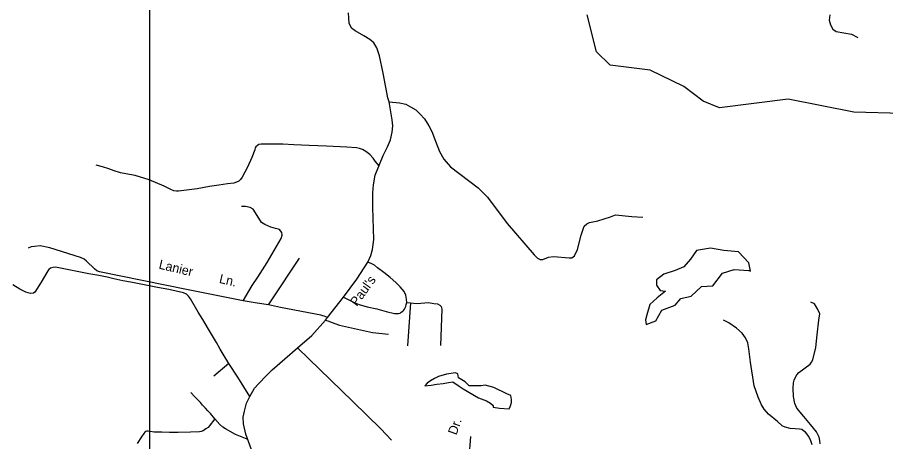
# Model space of a CAD drawing. Extents: x 884530 to 1028605, y 526725 to 653634.
# Drawn here: x 1002467 to 1008609, y 616990 to 619989 of the extents above; entities that cross this region are included whole.
import ezdxf

# ---------------------------------------------------------------- set-up
doc = ezdxf.new("R2010")
doc.units = 0
for name, color, linetype in [('Exist Hydrographic Creek Single Shore', 7, 'Continuous'), ('Exist Hydrographic Lake Shore', 7, 'Continuous'), ('Exist Hydrographic Pond Under 1500 Sq Ft', 7, 'Continuous'), ('Exist Road Non-System Type 51', 7, 'Continuous'), ('Exist Road Non-System Type 51 Label', 7, 'Continuous'), ('Exist Road Secondary Type 51 Attributed', 7, 'Continuous'), ('Exist Road Secondary Type 51 Label', 7, 'Continuous'), ('Map Preparation Inset Cut Line', 7, 'Continuous')]:
    doc.layers.add(name, color=color, linetype=linetype)

msp = doc.modelspace()

# ---------------------------------------------------------------- linework, layer by layer
at = {"layer": 'Exist Hydrographic Creek Single Shore'}
msp.add_lwpolyline([(1010124.3, 619215), (1010051.1, 619262), (1009936.1, 619246.3), (1009753.1, 619204.5), (1009591, 619220.2), (1009428.9, 619419), (1009303.7, 619405.3), (1009183.2, 619292.9), (1009048, 619239.8), (1008831.2, 619244.2), (1008725.1, 619308.7), (1008383.5, 619318.8), (1007919.7, 619410.2), (1007433.9, 619351), (1007318.7, 619396), (1007180.6, 619500.5), (1006942.5, 619616.9), (1006660.1, 619652.1), (1006563.3, 619745.9), (1006496.8, 620006.6)], dxfattribs=at)
at = {"layer": 'Exist Hydrographic Lake Shore'}
msp.add_lwpolyline([(1006915.3, 617818.8), (1006983.3, 617845), (1007025.1, 617918.2), (1007119.2, 617954.8), (1007161, 618001.9), (1007234.2, 618017.6), (1007307.4, 618085.6), (1007385.9, 618090.8), (1007453.8, 618179.8), (1007537.5, 618205.9), (1007642, 618200.7), (1007652.5, 618195.5), (1007642, 618253), (1007568.9, 618331.5), (1007464.3, 618341.9), (1007370.2, 618357.6), (1007270.8, 618341.9), (1007229, 618279.2), (1007182, 618226.9), (1007119.2, 618200.7), (1007040.8, 618174.5), (1006988.5, 618132.7), (1006988.5, 618096.1), (1007014.7, 618059.5), (1007051.2, 618054.2), (1006993.7, 618007.1), (1006941.5, 617960.1), (1006920.5, 617886.8), (1006910.1, 617850.2)], close=True, dxfattribs=at)
at = {"layer": 'Exist Hydrographic Pond Under 1500 Sq Ft'}
msp.add_lwpolyline([(1005877.4, 617226.2), (1005945.6, 617222.1), (1005955.9, 617242.8), (1005962.1, 617265.5), (1005962.1, 617288.3), (1005958, 617317.2), (1005929.1, 617327.6), (1005838.1, 617373.1), (1005776.1, 617389.6), (1005747.2, 617385.5), (1005714.1, 617385.5), (1005662.4, 617385.5), (1005633.5, 617412.4), (1005588, 617441.3), (1005581.8, 617470.3), (1005565.3, 617476.5), (1005503.3, 617466.2), (1005445.4, 617449.6), (1005418.5, 617437.2), (1005389.6, 617420.6), (1005366.8, 617404.1), (1005350.3, 617385.5), (1005393.7, 617389.6), (1005433, 617395.8), (1005478.5, 617402), (1005517.7, 617408.2), (1005546.7, 617412.4), (1005592.2, 617381.3), (1005621.1, 617362.7), (1005728.6, 617300.7), (1005786.5, 617277.9), (1005813.3, 617261.4), (1005831.9, 617244.8), (1005831.9, 617232.4)], close=True, dxfattribs=at)
at = {"layer": 'Exist Road Non-System Type 51'}
for p, q in [((1005221, 617974.7), (1005247.3, 617970.9)), ((1005247.3, 617970.9), (1005226.8, 617667.1)), ((1003963.3, 617543.3), (1003855.8, 617451.6))]:
    msp.add_line(p, q, dxfattribs=at)
for points in [[(1008215.2, 620006.3), (1008209.7, 619969.8), (1008219.3, 619935.6), (1008236.4, 619907), (1008259.2, 619889.9), (1008367.7, 619870.8), (1008411.5, 619848)], [(1005096.1, 619392.4), (1005169.5, 619386.2), (1005214.9, 619376.9), (1005249, 619357.3), (1005285.2, 619335.5), (1005315.2, 619305.5), (1005346.2, 619271.4), (1005377.2, 619222.8), (1005399.9, 619183.5), (1005423.7, 619115.2), (1005453.7, 619040.3), (1005483.6, 618986.5), (1005530.1, 618931.7), (1005727.5, 618783.3), (1005792.7, 618718.1), (1005932.2, 618531.9), (1006123.4, 618311.6), (1006147.1, 618286.3), (1006164.7, 618277), (1006184.4, 618277), (1006224.7, 618294.6), (1006258.8, 618299.8), (1006369.3, 618288.4), (1006390, 618289.4), (1006408.6, 618302.9), (1006429.3, 618348.4), (1006454.1, 618449.2), (1006477.1, 618512.2), (1006494.4, 618528.8), (1006513, 618540.2), (1006572.9, 618551.6), (1006662.9, 618579), (1006697, 618592.4), (1006813.8, 618581.1), (1006892.3, 618578)], [(1005025.6, 618940), (1004997.6, 618973.8), (1004984.1, 618994.1), (1004961.3, 619019.6), (1004932, 619041.3), (1004908.4, 619054.6), (1004888, 619061.6), (1004865, 619066.1), (1004797.6, 619071.8), (1004654.8, 619079.5), (1004532, 619083.3), (1004422.4, 619088.4), (1004343.9, 619092.2), (1004261.2, 619092.6), (1004191.8, 619092.2), (1004175.9, 619089.7), (1004165.2, 619083.9), (1004154.9, 619075), (1004149.8, 619066.7), (1004146.2, 619053.7), (1004125.8, 618998.7), (1004093.7, 618931), (1004056.7, 618859.3), (1004046, 618843.2), (1004032.6, 618831.7), (1004016.6, 618824.5), (1003998.7, 618817.9), (1003954.4, 618812), (1003891.7, 618803.1), (1003826.5, 618794.1), (1003738.9, 618777.9), (1003662.2, 618767.9), (1003605.8, 618760.5), (1003592.6, 618761.2), (1003572.9, 618763.9), (1003552.6, 618772.3), (1003504.3, 618796.7), (1003399.4, 618840.1), (1003299.6, 618872.1), (1003233.2, 618883.6), (1003196.4, 618891.4), (1003151.7, 618904.3), (1003114.3, 618918.1), (1003070, 618932.5), (1003024, 618944.3)], [(1004065, 617985.6), (1004128.2, 618093), (1004168, 618152.2), (1004233.9, 618255.9), (1004299.7, 618369.8), (1004332.7, 618425.4), (1004340.6, 618448.9), (1004336.8, 618468.8), (1004320.3, 618489.4), (1004293.5, 618495.6), (1004259.6, 618505.3), (1004217.8, 618524.3), (1004194.8, 618539), (1004164.1, 618588.3), (1004136, 618634.2), (1004114.2, 618645.8), (1004079.7, 618653.4), (1004052.9, 618652.2)], [(1004065, 617985.6), (1003662.6, 618066.4), (1003047.4, 618190.6), (1003028.3, 618197.4), (1003012.5, 618211), (1002956.6, 618266.9), (1002938.8, 618280.5), (1002914, 618290.7), (1002696, 618360.4), (1002627.5, 618373.3), (1002588.8, 618370.4), (1002564.5, 618366.2), (1002543.2, 618357.6)], [(1004244.4, 617956.1), (1004265.9, 617991.8), (1004463.7, 618287.1)], [(1005221, 617974.7), (1005219.7, 617997.9), (1005214.8, 618025), (1005203.3, 618050.4), (1005175.5, 618084.7), (1005143.7, 618113.9), (1005103, 618149.5), (1005059.7, 618185.1), (1005014, 618219.4), (1004992.5, 618237.3), (1004982.7, 618242.5), (1004973.4, 618247.4), (1004946.8, 618259.6)], [(1003963.3, 617543.3), (1003930.8, 617595.5), (1003901.5, 617644.6), (1003875.6, 617690.8), (1003848, 617736.9), (1003818.6, 617785.3), (1003778.6, 617853.5), (1003747, 617906.2), (1003691.6, 617999.2), (1003678.2, 618017.2), (1003662.3, 618031.9), (1003641, 618042), (1003538.4, 618064.5), (1003458.5, 618079.1), (1003375.1, 618096.1), (1003316.6, 618107.3), (1003281.7, 618114.1), (1003212.9, 618127.6), (1003148.7, 618141.1), (1003102.6, 618152.4), (1003042.9, 618163.6), (1002972, 618176), (1002736.6, 618223.3), (1002720, 618222.2), (1002710.7, 618219.7), (1002700.9, 618215.2), (1002690.6, 618207.6), (1002682.5, 618197.4), (1002635.2, 618116.3), (1002591.3, 618046.5), (1002580, 618039.7), (1002560.8, 618037.5), (1002526, 618046.5), (1002484.4, 618066.8), (1002433.7, 618097.4)], [(1004244.4, 617956.1), (1004162.1, 617967.9), (1004065, 617985.6)], [(1004660.5, 617866.7), (1004637.6, 617876.9), (1004626.8, 617880.4), (1004613.4, 617884), (1004328.7, 617937.5), (1004244.4, 617956.1)], [(1004774.6, 618012.1), (1004850, 617972.9), (1004885.7, 617960.1), (1004941.6, 617943.6), (1005009, 617928.4), (1005076.3, 617909.3), (1005134.8, 617896.6), (1005162.7, 617896.6), (1005174.2, 617899.1), (1005183, 617904.3), (1005194.5, 617911.9), (1005199.2, 617917.2), (1005204.7, 617925.8), (1005209.9, 617935), (1005214.3, 617944.7), (1005217.9, 617958.9), (1005221, 617974.7)], [(1005247.3, 617970.9), (1005269.3, 617967.8), (1005295.3, 617966.7), (1005321.6, 617968.6), (1005349.3, 617971.7), (1005375.1, 617972.7), (1005413.1, 617967.6), (1005439.9, 617963.5), (1005456.4, 617955.3), (1005464.6, 617945), (1005468.7, 617926.5), (1005460.5, 617669.1)], [(1008144.9, 616974), (1008144.2, 616997), (1008138.4, 617022.1), (1008129.9, 617040.4), (1008119.9, 617058.3), (1008077.8, 617110.9), (1008029.8, 617168.1), (1007981.7, 617226.7), (1007966.5, 617260.2), (1007956.1, 617308.3), (1007954.7, 617366.9), (1007957.9, 617406.4), (1007962, 617424.8), (1007970.5, 617445.2), (1007979.8, 617461.7), (1007994.2, 617479.4), (1008074, 617537.2), (1008083.7, 617551.3), (1008094.9, 617569.1), (1008114.8, 617654.7), (1008123.9, 617746), (1008137, 617847.9), (1008142.4, 617892.6), (1008126.9, 617928.9), (1008106.2, 617965.1), (1008080.3, 617977.1)], [(1004646.5, 617849.6), (1004669.7, 617840.6), (1004687.6, 617835), (1004746.8, 617813.4), (1004980, 617761.1), (1005091.2, 617748.8)], [(1008089.7, 616968), (1008076.5, 617001.6), (1008064, 617028.6), (1008051.5, 617044.4), (1008041.6, 617056.3), (1008030.3, 617065), (1008016.6, 617075.3), (1007999.3, 617078.8), (1007970, 617080.5), (1007934.4, 617083.9), (1007898.6, 617091.7), (1007878, 617101.9), (1007844.7, 617132.7), (1007780.6, 617185.2), (1007749.8, 617219.9), (1007730.5, 617250.6), (1007707.5, 617303.2), (1007678, 617384), (1007653.7, 617551.9), (1007642.1, 617646.9), (1007633.1, 617687.9), (1007616.5, 617723.8), (1007593.3, 617757.1), (1007554.9, 617791.7), (1007499.8, 617830.2), (1007462.6, 617849.5)], [(1004448.5, 617652.8), (1004839.3, 617273.8), (1005038.3, 617080.7), (1005113.3, 616999.4)], [(1004112.2, 617308.7), (1004027, 617446.5), (1003963.3, 617543.3)], [(1003862.7, 617151.7), (1003833.9, 617188.1), (1003814.2, 617208.3), (1003798.1, 617226.8), (1003776.7, 617247.7), (1003763, 617266.1), (1003742.1, 617288.2), (1003720.7, 617309.6), (1003695.1, 617337)], [(1003862.7, 617151.7), (1003824.6, 617100.3), (1003816.6, 617089.9), (1003800.7, 617079.5), (1003781.1, 617067.2), (1003766.3, 617062.3), (1003754.7, 617058.6), (1003692.1, 617056.8), (1003603.7, 617055.5), (1003543.7, 617054.9), (1003489.6, 617056.2), (1003435, 617057.4), (1003392, 617063.5), (1003383.5, 617063.5), (1003376.1, 617060.4), (1003369.7, 617056.6), (1003362.6, 617048.2), (1003345.5, 617024.9), (1003313.6, 616976.4)], [(1004092.9, 617006.5), (1004008.9, 617039.4), (1003938.8, 617079.6), (1003920.7, 617092.6), (1003898.7, 617111.6), (1003862.7, 617151.7)], [(1005798.9, 615863.1), (1005741, 615993.4), (1005699.6, 616109.2), (1005666.6, 616200.2), (1005621.1, 616295.4), (1005604.6, 616330.6), (1005583.3, 616379.6), (1005578.3, 616409.7), (1005581.8, 616444.3), (1005598.4, 616535.3), (1005637.5, 616707.1), (1005663.7, 616874.5), (1005674.1, 617026.3)]]:
    msp.add_lwpolyline(points, dxfattribs=at)
at = {"layer": 'Exist Road Secondary Type 51 Attributed'}
msp.add_lwpolyline([(1004130.3, 616912.9), (1004082.2, 617042.1), (1004065.7, 617115.5), (1004064.6, 617162.6), (1004072.9, 617205), (1004087.4, 617261.9), (1004112.2, 617308.7), (1004144.2, 617367.9), (1004176.3, 617404.1), (1004223.8, 617452.7), (1004269.3, 617498.2), (1004448.5, 617652.8), (1004550.2, 617739.1), (1004646.5, 617849.6), (1004660.5, 617866.7), (1004774.6, 618012.1), (1004867.7, 618137.4), (1004946.8, 618259.6), (1004966.9, 618307), (1004979.3, 618347.3), (1004987.6, 618418.7), (1004982.4, 618646.2), (1004980.3, 618748.6), (1004986.5, 618804.5), (1004997.7, 618872.7), (1005054.7, 619013.4), (1005084.7, 619074.4), (1005105.4, 619124), (1005117.8, 619176.8), (1005122.9, 619222.3), (1005118.6, 619265.8), (1005096.1, 619392.4), (1005088.4, 619421.3), (1005053.9, 619595.8), (1005027.9, 619718.2), (1005009.3, 619773), (1004988.6, 619809.2), (1004959.7, 619832), (1004917.3, 619857.8), (1004855.3, 619893.8), (1004830.5, 619913.2), (1004813.9, 619948.3), (1004811.9, 619983), (1004808.8, 620020.7)], dxfattribs=at)
at = {"layer": 'Map Preparation Inset Cut Line'}
for points in [[(1003401.7, 608590.9), (1017167.5, 608590.9), (1017167.5, 631818.7), (1003401.7, 631818.7)], [(1003401.7, 608590.9), (973281.3, 608590.9), (973281.3, 627602.4), (1003401.7, 627602.4)]]:
    msp.add_lwpolyline(points, close=True, dxfattribs=at)

# ---------------------------------------------------------------- texts
at = {"layer": 'Exist Road Non-System Type 51 Label'}
for s, height, rotation, p in [('Lanier        Ln.', 65.617, 346.70363, (1003463.1, 618213.9)), ('Dr.', 65.62, 70.65041, (1005572.7, 617032.4))]:
    msp.add_text(s, height=height, rotation=rotation, dxfattribs=at).set_placement(p)
at = {"layer": 'Exist Road Secondary Type 51 Label'}
msp.add_text("Paul's", height=65.62, rotation=53.97101, dxfattribs=at).set_placement((1004868, 617941.9))

doc.saveas('drawing.dxf')
